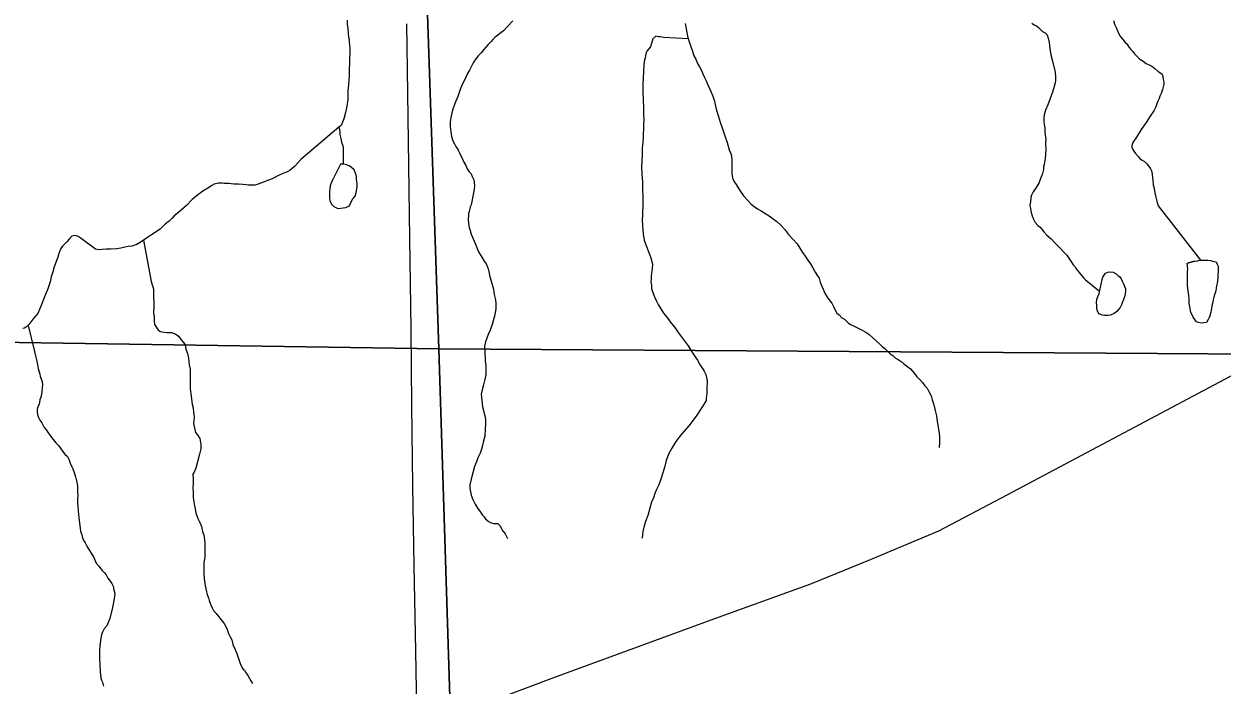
# Model space of a CAD drawing. Extents: x 2010165 to 2382125, y 1060529 to 1407316.
# Drawn here: x 2179406 to 2185920, y 1214628 to 1218222 of the extents above; entities that cross this region are included whole.
import ezdxf

# ---------------------------------------------------------------- set-up
doc = ezdxf.new("R2010")
doc.units = 0
for name, color, linetype in [('GM_X_City_Street', 7, 'Continuous'), ('GM_X_Minor_Lake', 7, 'Continuous'), ('GM_X_Minor_River', 7, 'Continuous'), ('GM_X_Section', 7, 'Continuous'), ('GM_X_State_Route', 7, 'Continuous')]:
    doc.layers.add(name, color=color, linetype=linetype)

msp = doc.modelspace()

# ---------------------------------------------------------------- linework, layer by layer
at = {"layer": 'GM_X_City_Street'}
msp.add_lwpolyline([(2178423, 1211913.8), (2179036.1, 1212505.8), (2179410.9, 1212892), (2180199.4, 1213453.7), (2180714.7, 1213808.7), (2181543, 1214385.7), (2181756.8, 1214469.5), (2182287.3, 1214668.4), (2183161.5, 1214990.5), (2183684.1, 1215177.3), (2184009.7, 1215310), (2184380.9, 1215465.7), (2184751.3, 1215661.5), (2186628.9, 1216659.1), (2186954.8, 1216831.2), (2187007.7, 1216859)], dxfattribs=at)
at = {"layer": 'GM_X_Minor_Lake'}
for points in [[(2181087.2, 1217379.8), (2181085.7, 1217377.2), (2181080, 1217365.1), (2181074.3, 1217352.9), (2181070.5, 1217342.7), (2181069, 1217324.6), (2181067.5, 1217308.5), (2181067.9, 1217292.4), (2181066.3, 1217276.3), (2181068.7, 1217262.3), (2181077.3, 1217242.5), (2181089.7, 1217228.8), (2181112, 1217219.3), (2181128, 1217219.7), (2181142, 1217222.1), (2181156, 1217224.5), (2181175.8, 1217233.1), (2181183.3, 1217251.3), (2181194.8, 1217271.7), (2181206.4, 1217286.1), (2181211.9, 1217306.3), (2181215.4, 1217326.4), (2181217, 1217338.5), (2181216.7, 1217350.6), (2181213.9, 1217380.6), (2181213.6, 1217390.7), (2181211.4, 1217400.6), (2181209.1, 1217410.6), (2181200.6, 1217428.5), (2181186.2, 1217442.1), (2181173.9, 1217449.8), (2181159.8, 1217455.5), (2181145.6, 1217459.1), (2181133.6, 1217458.8), (2181127.6, 1217458.7)], [(2181127.6, 1217458.7), (2181086.9, 1217379.4)], [(2185730.2, 1216921.2), (2185772, 1216932.4), (2185738.2, 1216923.4), (2185772, 1216932.4), (2185788, 1216934.8), (2185799.9, 1216937.1), (2185816, 1216937.5), (2185828, 1216937.9), (2185844, 1216938.3), (2185858.1, 1216936.6), (2185876.3, 1216931.1), (2185888.4, 1216929.4), (2185894.8, 1216915.5), (2185899.1, 1216905.6), (2185899.3, 1216895.6), (2185899.8, 1216877.5), (2185898.3, 1216857.4), (2185896.8, 1216839.3), (2185893.5, 1216813.1), (2185889.9, 1216798.9), (2185888.3, 1216784.8), (2185886.7, 1216770.7), (2185882.9, 1216760.6), (2185879.2, 1216748.5), (2185875.5, 1216736.3), (2185871.9, 1216722.2), (2185868.4, 1216702), (2185864.8, 1216689.8), (2185863.1, 1216675.8), (2185861.4, 1216665.7), (2185859.7, 1216655.6), (2185854.2, 1216635.4), (2185850.5, 1216625.2), (2185844.7, 1216615), (2185835.1, 1216598.7), (2185807.1, 1216596), (2185791, 1216599.6), (2185780.9, 1216603.3), (2185772.5, 1216615.1), (2185764.2, 1216627), (2185757.8, 1216640.8), (2185751.5, 1216652.7), (2185749.2, 1216662.7), (2185746.9, 1216674.7), (2185744.5, 1216686.7), (2185742.1, 1216702.7), (2185741.7, 1216716.7), (2185741.3, 1216730.8), (2185739, 1216744.8), (2185738.6, 1216758.8), (2185733.5, 1216798.4)], [(2185733.5, 1216798.4), (2185733.2, 1216808.9), (2185732.8, 1216824.9), (2185732.5, 1216834.9), (2185732.2, 1216845), (2185732, 1216855), (2185731.7, 1216865), (2185733.4, 1216875.1), (2185735.1, 1216889.2), (2185730.2, 1216921.2)], [(2185269.2, 1216833.3), (2185273, 1216844.9), (2185286.5, 1216867.4), (2185304.3, 1216873.9), (2185328.4, 1216872.5), (2185344.7, 1216862.9), (2185355, 1216853.1), (2185365.2, 1216847.4), (2185371.6, 1216835.5), (2185377.9, 1216823.6), (2185384.3, 1216809.7), (2185388.6, 1216799.8), (2185395, 1216781.9), (2185395.4, 1216767.8), (2185393.8, 1216755.8), (2185392.1, 1216743.6), (2185386.4, 1216729.5), (2185382.7, 1216719.3), (2185377.1, 1216705.1), (2185373.3, 1216695), (2185365.7, 1216680.7), (2185356, 1216668.4), (2185348.3, 1216658.2), (2185334.5, 1216647.8), (2185314.7, 1216639.2), (2185298.7, 1216636.8), (2185280.7, 1216636.3), (2185270.6, 1216638.1), (2185260.5, 1216641.8), (2185250.3, 1216645.6), (2185241.8, 1216665.4), (2185239.4, 1216679.4), (2185239.1, 1216689.4), (2185238.6, 1216709.5), (2185240.2, 1216723.6), (2185245.8, 1216739.8), (2185251.4, 1216756), (2185269.2, 1216833.3)]]:
    msp.add_lwpolyline(points, dxfattribs=at)
at = {"layer": 'GM_X_Minor_River'}
for points in [[(2181162.6, 1218242.7), (2181163.2, 1218220.6), (2181165.9, 1218194.6), (2181168.5, 1218172.6), (2181171.1, 1218150.5), (2181173.5, 1218136.5), (2181173.8, 1218122.5), (2181176.2, 1218108.5), (2181176.7, 1218090.4), (2181177.4, 1218064.3), (2181176.2, 1218034.2), (2181175, 1218006.1), (2181173.8, 1217975.9), (2181174.8, 1217939.8), (2181170.1, 1217891.5), (2181166.9, 1217859.3), (2181167.4, 1217841.2), (2181166.2, 1217811.1), (2181161.2, 1217774.8), (2181154.1, 1217740.5), (2181145, 1217706.1), (2181129.9, 1217669.6), (2181118.1, 1217661.2), (2181120.5, 1217647.2), (2181122.9, 1217633.2), (2181123.2, 1217621.2), (2181127.8, 1217599.2), (2181132.3, 1217579.3), (2181138.9, 1217559.4), (2181141.2, 1217549.4), (2181141.2, 1217459)], [(2182063.1, 1218238.2), (2182035.8, 1218207.4), (2182012.4, 1218184.7), (2181990.8, 1218168.1), (2181975.1, 1218155.6), (2181965.3, 1218147.3), (2181955.5, 1218137), (2181945.8, 1218126.7), (2181930.2, 1218110.3), (2181906.8, 1218083.6), (2181891.3, 1218065.1), (2181875.7, 1218048.6), (2181862.1, 1218032.2), (2181848.7, 1218009.7), (2181837.2, 1217989.3), (2181827.7, 1217971), (2181816.2, 1217948.6), (2181804.8, 1217924.2), (2181789.6, 1217895.7), (2181778.4, 1217865.3), (2181765.4, 1217826.8), (2181748.3, 1217790.2), (2181735.2, 1217753.8), (2181728.1, 1217721.4), (2181722.9, 1217691.2), (2181723.6, 1217665.1), (2181726.4, 1217635.1), (2181731.1, 1217609.1), (2181737.7, 1217587.2), (2181746.2, 1217569.3), (2181754.6, 1217555.5), (2181760.9, 1217545.6), (2181767.2, 1217535.7), (2181773.6, 1217521.8), (2181777.9, 1217511.9), (2181784.2, 1217500), (2181790.6, 1217486.1), (2181797, 1217470.3), (2181807.5, 1217452.5)], [(2183001.9, 1218224.8), (2183006.7, 1218194.8), (2183013.8, 1218154.8), (2183022.7, 1218124.9), (2183031.4, 1218099.1), (2183040.1, 1218073.2), (2183048.8, 1218049.3), (2183059.3, 1218029.5), (2183067.9, 1218007.7), (2183078.5, 1217987.9), (2183089.1, 1217968.1), (2183097.6, 1217950.2), (2183106.1, 1217930.4), (2183114.6, 1217912.5), (2183125.2, 1217890.7), (2183133.8, 1217870.9), (2183142.4, 1217851), (2183151, 1217829.1), (2183159.7, 1217801.3), (2183168.7, 1217765.4), (2183179.9, 1217723.5), (2183190.9, 1217687.6), (2183203.9, 1217651.8), (2183216.9, 1217614), (2183229.9, 1217578.2), (2183241, 1217538.4), (2183251.7, 1217512.6), (2183254.5, 1217484.5), (2183255.3, 1217454.4), (2183254, 1217428.3), (2183254.6, 1217408.2), (2183259.2, 1217386.2)], [(2184886.9, 1218226.2), (2184899.2, 1218216.5), (2184911.4, 1218210.8), (2184921.6, 1218203), (2184931.9, 1218193.3), (2184944.2, 1218181.5), (2184958.5, 1218173.9), (2184968.8, 1218162.1), (2184975.3, 1218144.2), (2184980, 1218120.2), (2184984.8, 1218088.2), (2184989.8, 1218054.2), (2184996.5, 1218026.3), (2185012.3, 1217960.5), (2185015.1, 1217932.4), (2185015.6, 1217914.4), (2185013.9, 1217902.3), (2185008.4, 1217882.1), (2184999.2, 1217851.7), (2184986.1, 1217817.2), (2184973, 1217782.7), (2184959.8, 1217752.3), (2184952.4, 1217728), (2184950.9, 1217711.9), (2184951.4, 1217693.8), (2184953.8, 1217675.8), (2184956.3, 1217657.8), (2184956.9, 1217637.7), (2184959.4, 1217617.7), (2184962, 1217597.7), (2184960.6, 1217573.6), (2184961.6, 1217537.5), (2184958.8, 1217491.2), (2184953.7, 1217456.9), (2184950, 1217446.8), (2184950.4, 1217430.8), (2184945, 1217408.5), (2184939.4, 1217394.3), (2184933.7, 1217382.1), (2184926.3, 1217359.8), (2184908.9, 1217333.3), (2184893.6, 1217308.8), (2184884, 1217290.5), (2184880.3, 1217278.3), (2184879, 1217254.2), (2184875.4, 1217238.1), (2184878, 1217216), (2184882.6, 1217196.1), (2184887.1, 1217178.1), (2184895.6, 1217160.3), (2184904.1, 1217142.4), (2184918.5, 1217126.7), (2184930.8, 1217117), (2184939.1, 1217107.2), (2184951.6, 1217091.5), (2184968.1, 1217073.8), (2184990.7, 1217054.3), (2185013.4, 1217030.8), (2185040.2, 1217003.4), (2185058.7, 1216983.8), (2185077.3, 1216964.3), (2185102.4, 1216926.8), (2185110.8, 1216912.9), (2185119.1, 1216903.1), (2185127.4, 1216891.3), (2185135.7, 1216879.5), (2185150.3, 1216861.8), (2185158.5, 1216852), (2185168.9, 1216840.2), (2185177.2, 1216830.4), (2185254.6, 1216769.9)], [(2185329.7, 1218239.9), (2185336.2, 1218220), (2185344.7, 1218202.1), (2185353.3, 1218180.3), (2185364, 1218156.4), (2185380.6, 1218136.8), (2185393, 1218121.1), (2185403.3, 1218113.3), (2185415.8, 1218093.6), (2185424.1, 1218083.7), (2185434.5, 1218072), (2185444.8, 1218060.2), (2185459.3, 1218044.5), (2185473.7, 1218030.8), (2185492, 1218019.3), (2185508.4, 1218007.6), (2185524.6, 1218000.1), (2185538.9, 1217992.4), (2185555.3, 1217978.8), (2185571.7, 1217965.1), (2185581.9, 1217957.4), (2185594.2, 1217949.7), (2185598.6, 1217935.7), (2185601, 1217919.7), (2185603.4, 1217905.8), (2185603.7, 1217893.7), (2185596.4, 1217865.4), (2185589, 1217843.1), (2185581.4, 1217828.9), (2185577.7, 1217816.7), (2185572.1, 1217802.5), (2185568.3, 1217792.4), (2185560.9, 1217772.1), (2185549.4, 1217749.7), (2185530.2, 1217721.1), (2185507, 1217686.4), (2185480, 1217647.5), (2185455, 1217606.7), (2185435.7, 1217578.1), (2185430.2, 1217561.9), (2185430.4, 1217551.8), (2185434.8, 1217539.9), (2185441.1, 1217530), (2185449.4, 1217518.2), (2185463.9, 1217500.5), (2185474.2, 1217490.7), (2185486.5, 1217481), (2185498.7, 1217473.3), (2185511.1, 1217461.6), (2185519.4, 1217451.8), (2185531.9, 1217434), (2185538.3, 1217420.1), (2185540.8, 1217400.1), (2185543.6, 1217372.1), (2185546.2, 1217348.1), (2185550.8, 1217328.1), (2185555.4, 1217304.1), (2185560.1, 1217280.2), (2185566.7, 1217258.2), (2185573.4, 1217232.3), (2185802.6, 1216937.2)], [(2183017.8, 1218141.6), (2182883.7, 1218147.4), (2182867.6, 1218151), (2182855.5, 1218152.7), (2182841.4, 1218156.3), (2182825.7, 1218141.8), (2182812.9, 1218097.3), (2182793.4, 1218074.7), (2182787.8, 1218058.5), (2182784.4, 1218038.4), (2182778.9, 1218018.1), (2182775.4, 1217998), (2182770.2, 1217895.4), (2182771.3, 1217853.3), (2182772.6, 1217807.1), (2182773.6, 1217769), (2182774.6, 1217732.9), (2182775.4, 1217700.8), (2182774.2, 1217672.7), (2182774.9, 1217646.6), (2182773.4, 1217628.5), (2182772, 1217606.3), (2182770.7, 1217578.2), (2182767.5, 1217548), (2182766.4, 1217513.8), (2182765.5, 1217475.7), (2182764.3, 1217445.5), (2182765.3, 1217405.4), (2182768.5, 1217363.3), (2182769.6, 1217323.2), (2182770.7, 1217281), (2182771.6, 1217248.9), (2182770.2, 1217226.8), (2182768.7, 1217204.7), (2182769.4, 1217180.6), (2182768, 1217156.5), (2182768.9, 1217124.4), (2182772.1, 1217080.3), (2182779, 1217046.3), (2182790, 1217012.5), (2182802.9, 1216978.7), (2182813.7, 1216950.9), (2182820.2, 1216931), (2182822.7, 1216915), (2182821.2, 1216894.8), (2182819.7, 1216876.7), (2182818, 1216864.6), (2182816.4, 1216850.5), (2182816.8, 1216834.5), (2182815.2, 1216820.4), (2182817.7, 1216802.4), (2182818.2, 1216784.3), (2182824.8, 1216762.4), (2182833.5, 1216738.6), (2182844, 1216718.8), (2182854.6, 1216696.9), (2182869.3, 1216673.2), (2182884, 1216649.5), (2182902.7, 1216625.9), (2182919.4, 1216602.3), (2182944.3, 1216570.8), (2182963, 1216545.2), (2183017.1, 1216472.3), (2183033.9, 1216444.6), (2183052.7, 1216417), (2183067.4, 1216393.3), (2183082.1, 1216367.6), (2183094.7, 1216347.9), (2183105.1, 1216334.1), (2183113.6, 1216316.2), (2183120.4, 1216284.3), (2183119.7, 1216236.1), (2183118.4, 1216211.9), (2183115, 1216189.8), (2183115.3, 1216175.7), (2183096.2, 1216143.1), (2183061.5, 1216090), (2183020.8, 1216036.7), (2182981.9, 1215991.5), (2182950.9, 1215952.6), (2182927.8, 1215915.8), (2182910.7, 1215883.2), (2182897.6, 1215848.8), (2182888.6, 1215810.4), (2182877.5, 1215775.9), (2182868.2, 1215747.6), (2182857, 1215717.2), (2182845.7, 1215690.8), (2182836.3, 1215668.4), (2182828.8, 1215646.2), (2182817.5, 1215621.8), (2182808.3, 1215589.4), (2182797.4, 1215548.9), (2182786.2, 1215516.5), (2182778.8, 1215494.3), (2182771.6, 1215461.9), (2182766.5, 1215427.7), (2182765.9, 1215425.5)], [(2181118.1, 1217661.2), (2180910.3, 1217485.1), (2180879.2, 1217448.1), (2180851.7, 1217425.3), (2180833.9, 1217416.8), (2180814.1, 1217408.2), (2180786.4, 1217395.5), (2180754.7, 1217380.6), (2180673.3, 1217348.3), (2180661.4, 1217346), (2180651.4, 1217345.8), (2180639.3, 1217345.4), (2180625.3, 1217345.1), (2180613.2, 1217346.8), (2180595.1, 1217348.3), (2180573, 1217351.7), (2180546.9, 1217351), (2180532.9, 1217352.7), (2180520.8, 1217354.4), (2180508.8, 1217354), (2180494.7, 1217353.7), (2180484.7, 1217355.4), (2180462.6, 1217356.8), (2180440.7, 1217350.2), (2180426.8, 1217343.8), (2180409.1, 1217331.3), (2180377.5, 1217312.4), (2180350, 1217291.6), (2180320.6, 1217266.8), (2180289.3, 1217235.8), (2180260, 1217208.9), (2180238.4, 1217192.3), (2180222.7, 1217177.9), (2180211, 1217165.5), (2180195.4, 1217149), (2180175.8, 1217134.4), (2180146.5, 1217105.6), (2180099.1, 1217076.2), (2180065.7, 1217053.2), (2180038.1, 1217034.5), (2180016.4, 1217021.8), (2180002.5, 1217017.5), (2179992.6, 1217013.2), (2179972.5, 1217012.6), (2179954.6, 1217008.2), (2179932.7, 1217003.6), (2179910.7, 1216999), (2179878.7, 1216998.1), (2179852.6, 1216997.4), (2179830.6, 1216994.9), (2179812.6, 1216994.4), (2179794.4, 1216997.9), (2179780.1, 1217007.6), (2179739.2, 1217038.6), (2179724.8, 1217050.3), (2179710.6, 1217060), (2179700.4, 1217065.7), (2179690.2, 1217069.5), (2179680.2, 1217071.2), (2179666.2, 1217068.8), (2179650.6, 1217052.4), (2179639, 1217038), (2179625.3, 1217025.6), (2179615.6, 1217013.3), (2179605.9, 1217001), (2179600.2, 1216988.8), (2179594.5, 1216974.6), (2179589.1, 1216954.4), (2179570.4, 1216901.7), (2179563.2, 1216873.4), (2179553.9, 1216847), (2179548.6, 1216820.8), (2179535.6, 1216782.3), (2179516.7, 1216737.6), (2179499.9, 1216691), (2179481, 1216648.3), (2179455.7, 1216619.6), (2179434.5, 1216588.9), (2179418.8, 1216574.4), (2179409, 1216568.1), (2179399, 1216565.9)], [(2181807.5, 1217452.5), (2181816, 1217434.6), (2181826.5, 1217418.8), (2181836.8, 1217407.1), (2181843.2, 1217393.2), (2181851.7, 1217375.3), (2181854.1, 1217361.3), (2181854.7, 1217339.3), (2181851.4, 1217313.1), (2181837.4, 1217238.4), (2181831.6, 1217228.2), (2181830, 1217216.1), (2181826.3, 1217202), (2181822.6, 1217191.8), (2181822.9, 1217181.8), (2181821.5, 1217159.7), (2181822.1, 1217135.6), (2181826.7, 1217115.6), (2181831.1, 1217099.7), (2181837.6, 1217079.8), (2181848.4, 1217054), (2181861.2, 1217024.2), (2181876.4, 1216982.4), (2181895.2, 1216954.8), (2181907.8, 1216933.1), (2181918.2, 1216917.3), (2181924.6, 1216905.4), (2181929, 1216891.4), (2181933.4, 1216875.5), (2181937.9, 1216855.5), (2181944.7, 1216829.6), (2181951.3, 1216805.7), (2181958, 1216779.8), (2181962.8, 1216751.8), (2181969.6, 1216721.8), (2181972.2, 1216701.8), (2181970.9, 1216673.7), (2181964, 1216633.3), (2181951.2, 1216588.8), (2181940, 1216556.4), (2181930.6, 1216534.1), (2181923.1, 1216513.8), (2181915.6, 1216493.5), (2181912, 1216479.4), (2181910.3, 1216467.3), (2181910.9, 1216447.2), (2181911.4, 1216427.2), (2181913.9, 1216409.2), (2181914.4, 1216389.1), (2181917.1, 1216365.1), (2181917.5, 1216351), (2181917.8, 1216337), (2181916.4, 1216316.9), (2181911.1, 1216288.6), (2181903.9, 1216260.3), (2181896.6, 1216232), (2181891.2, 1216209.8), (2181899.1, 1216139.7), (2181903.6, 1216119.8), (2181908.1, 1216103.8), (2181912.6, 1216085.9), (2181915, 1216069.9), (2181915.4, 1216055.8), (2181915.7, 1216043.8), (2181914.3, 1216021.6), (2181911.4, 1215981.4), (2181904.1, 1215955.1), (2181898.7, 1215930.9), (2181893.2, 1215910.7), (2181885.8, 1215888.4), (2181874.4, 1215864), (2181867, 1215841.7), (2181855.7, 1215815.3), (2181846.6, 1215780.9), (2181837.5, 1215746.6), (2181830.3, 1215716.2), (2181830.9, 1215696.2), (2181833.3, 1215678.2), (2181837.8, 1215660.2), (2181846.5, 1215636.4), (2181859.2, 1215610.6), (2181873.9, 1215586.9), (2181888.5, 1215567.2), (2181898.9, 1215551.4), (2181907.2, 1215541.6), (2181915.5, 1215531.8), (2181927.8, 1215520.1), (2181927.9, 1215518.1), (2181942.1, 1215512.4), (2181958.3, 1215506.8), (2181982.4, 1215505.4), (2181994.7, 1215493.7), (2182005.4, 1215469.9), (2182022, 1215450.2), (2182034.7, 1215424.5)], [(2183259.2, 1217386.2), (2183265.7, 1217366.3), (2183278.2, 1217348.6), (2183288.7, 1217330.8), (2183301.3, 1217311.1), (2183318, 1217287.4), (2183342.8, 1217259.9), (2183359.3, 1217242.3), (2183375.7, 1217228.7), (2183394.1, 1217217.1), (2183414.4, 1217205.6), (2183434.8, 1217194.1), (2183457.3, 1217178.6), (2183479.7, 1217163.1), (2183500.2, 1217147.6), (2183520.8, 1217128.1), (2183541.4, 1217106.6), (2183562.3, 1217077), (2183609.8, 1217026), (2183624.5, 1217002.3), (2183639.1, 1216978.6), (2183653.7, 1216958.9), (2183668.3, 1216937.2), (2183682.9, 1216917.5), (2183695.5, 1216895.8), (2183708.2, 1216872), (2183720.7, 1216852.3), (2183729.1, 1216840.4), (2183735.7, 1216818.5), (2183742.2, 1216800.6), (2183750.7, 1216780.8), (2183761.4, 1216758.9), (2183774, 1216737.2), (2183788.5, 1216717.5), (2183798.9, 1216703.7), (2183807.4, 1216685.9), (2183816, 1216666), (2183826.5, 1216650.2), (2183838.7, 1216640.5), (2183853.2, 1216624.8), (2183867.5, 1216617.2), (2183877.8, 1216605.4), (2183888, 1216597.6), (2183900.3, 1216587.9), (2183916.6, 1216580.3), (2183934.9, 1216570.8), (2183963.3, 1216557.5), (2183983.7, 1216545.9), (2184002, 1216534.4), (2184020.6, 1216516.8), (2184041.1, 1216497.3), (2184059.6, 1216481.7), (2184072, 1216468), (2184086.3, 1216458.3), (2184098.7, 1216444.6), (2184113.1, 1216430.9), (2184129.5, 1216419.3), (2184143.9, 1216405.6), (2184160.1, 1216398), (2184170.4, 1216390.2), (2184180.6, 1216382.5), (2184190.8, 1216374.7), (2184225.7, 1216347.5), (2184238.1, 1216333.8), (2184248.4, 1216322), (2184260.9, 1216304.3), (2184277.4, 1216288.6), (2184291.8, 1216273), (2184304.3, 1216255.2), (2184316.7, 1216241.5), (2184329.5, 1216215.7), (2184337.9, 1216199.9), (2184344.5, 1216178), (2184353.2, 1216152.1), (2184360.1, 1216120.2), (2184366.9, 1216092.2), (2184371.8, 1216060.2), (2184376.6, 1216030.2), (2184381.2, 1216008.3), (2184383.9, 1215980.2), (2184384.6, 1215958.2), (2184384.9, 1215944.1), (2184381.5, 1215921.9), (2184380.8, 1215918)], [(2180055, 1217046), (2180098, 1216821.2), (2180104.7, 1216797.3), (2180109.1, 1216781.3), (2180109.7, 1216759.2), (2180110.4, 1216733.2), (2180110.9, 1216713.1), (2180111.7, 1216685), (2180110.6, 1216650.8), (2180113.3, 1216626.8), (2180113.7, 1216610.8), (2180116.3, 1216588.8), (2180122.6, 1216576.9), (2180133.1, 1216561.1), (2180145.4, 1216549.4), (2180167.6, 1216545.9), (2180181.7, 1216544.3), (2180195.7, 1216544.7), (2180207.7, 1216545), (2180221.9, 1216539.3), (2180236.2, 1216531.7), (2180248.4, 1216522), (2180261, 1216504.2), (2180273.4, 1216490.5), (2180281.8, 1216476.6), (2180286.4, 1216454.7), (2180295, 1216430.8), (2180299.7, 1216404.8), (2180304.7, 1216368.8), (2180309.4, 1216344.9), (2180310.1, 1216316.8), (2180309.3, 1216274.6), (2180310.2, 1216240.5), (2180313, 1216210.4), (2180320.5, 1216154.4), (2180325.1, 1216134.4), (2180327.7, 1216110.4), (2180330.4, 1216086.4), (2180329, 1216064.3), (2180327.3, 1216050.2), (2180338.7, 1216000.3), (2180349.1, 1215988.5), (2180355.4, 1215978.6), (2180361.6, 1215968.8), (2180364, 1215956.8), (2180366.6, 1215934.8), (2180367.2, 1215912.7), (2180360, 1215882.4), (2180350.9, 1215848), (2180339.9, 1215807.6), (2180330.5, 1215785.2), (2180324.7, 1215775), (2180325.4, 1215750.9), (2180326.1, 1215724.9), (2180324.7, 1215700.7), (2180325.4, 1215674.7), (2180326.2, 1215646.6), (2180328.8, 1215626.6), (2180331.2, 1215610.6), (2180335.6, 1215594.6), (2180340.4, 1215564.6), (2180351.3, 1215532.8), (2180362, 1215511), (2180370.6, 1215489.1), (2180377.3, 1215463.2), (2180383.8, 1215445.3), (2180386.2, 1215429.3), (2180388.9, 1215403.3), (2180389.7, 1215375.2), (2180388.3, 1215351), (2180389.1, 1215322.9), (2180385.6, 1215302.8), (2180383.9, 1215290.7), (2180384.5, 1215268.6), (2180383.4, 1215236.5), (2180386.2, 1215206.4), (2180388.9, 1215180.4), (2180391.3, 1215168.4), (2180393.7, 1215152.4), (2180398.2, 1215134.4), (2180402.6, 1215120.5), (2180409.1, 1215102.6), (2180413.5, 1215086.7), (2180420.1, 1215066.8), (2180428.6, 1215046.9), (2180437, 1215033.1), (2180451.5, 1215017.4), (2180484.7, 1214974.1), (2180495.1, 1214962.3), (2180501.4, 1214950.4), (2180510, 1214930.6), (2180518.6, 1214908.7), (2180527.1, 1214890.9), (2180535.6, 1214873), (2180542.2, 1214849.1), (2180552.9, 1214825.3), (2180563.6, 1214799.5)], [(2179427.6, 1216582.5), (2179460.3, 1216449), (2179469.2, 1216417.1), (2179476, 1216389.2), (2179483.1, 1216349.2), (2179492, 1216317.3), (2179494.2, 1216307.4), (2179505.1, 1216275.5), (2179505.6, 1216259.5), (2179504, 1216243.4), (2179502.6, 1216221.2), (2179499.2, 1216199.1), (2179491.7, 1216178.8), (2179488.4, 1216152.6), (2179478.8, 1216136.3), (2179477.1, 1216124.2), (2179477.4, 1216112.1), (2179479.8, 1216098.1), (2179484.3, 1216082.2), (2179492.7, 1216068.4), (2179503.1, 1216052.6), (2179515.8, 1216028.8), (2179528.2, 1216013.1), (2179536.6, 1215999.3), (2179557.4, 1215971.7), (2179578.2, 1215944.1), (2179594.7, 1215928.5), (2179609.3, 1215906.8), (2179628, 1215883.2), (2179642.4, 1215869.5), (2179648.8, 1215855.6), (2179657.4, 1215833.8), (2179666, 1215813.9), (2179672.2, 1215804), (2179678.8, 1215784.1), (2179685.5, 1215760.2), (2179692.1, 1215738.3), (2179696.8, 1215710.3), (2179697.5, 1215684.2), (2179698.2, 1215658.1), (2179696.7, 1215642.1), (2179697, 1215630), (2179697.4, 1215616), (2179697.8, 1215599.9), (2179700.5, 1215575.9), (2179703, 1215555.9), (2179703.5, 1215537.8), (2179708.6, 1215495.8), (2179713.5, 1215463.8), (2179720.1, 1215443.9), (2179724.6, 1215425.9), (2179733, 1215410.1), (2179739.3, 1215400.2), (2179747.8, 1215382.4), (2179785.5, 1215321.1), (2179798.4, 1215291.3), (2179814.9, 1215271.7), (2179829.5, 1215252), (2179841.9, 1215240.3), (2179852.3, 1215226.5), (2179860.8, 1215208.6), (2179875.2, 1215193), (2179883.6, 1215179.1), (2179890, 1215165.2), (2179894.6, 1215145.3), (2179899.1, 1215125.3), (2179895.9, 1215097.1), (2179887.1, 1215048.7), (2179872.7, 1214990.1), (2179855.7, 1214949.5), (2179842.1, 1214933.1), (2179830.6, 1214912.7), (2179827, 1214900.6), (2179823.4, 1214882.4), (2179820.1, 1214856.2), (2179817.1, 1214822), (2179816.4, 1214773.8), (2179817.3, 1214737.7), (2179820.3, 1214699.6), (2179823.2, 1214667.6), (2179827.6, 1214653.6), (2179831.9, 1214643.7), (2179838.5, 1214621.8)], [(2180563.6, 1214799.5), (2180572.4, 1214771.6), (2180581.1, 1214745.7), (2180591.8, 1214721.9), (2180600.1, 1214710.1), (2180602.1, 1214710.1), (2180604.2, 1214708.2), (2180610.5, 1214698.3), (2180623, 1214680.6), (2180639.8, 1214650.9), (2180648.2, 1214637.1)]]:
    msp.add_lwpolyline(points, dxfattribs=at)
at = {"layer": 'GM_X_Section'}
for points in [[(2185647.9, 1221682.3), (2186866.2, 1221693.3), (2186961.3, 1216421.1), (2181662, 1216455.1), (2181485, 1221648.7), (2182193.8, 1221655.1)], [(2178737.9, 1221615.8), (2181485, 1221648.7), (2181662, 1216455.1), (2176133.3, 1216538.6), (2176081.6, 1221585.6)], [(2181662, 1216455.1), (2181835.9, 1210948.1), (2176227.8, 1210985.9), (2176133.3, 1216538.6)], [(2186961.3, 1216421.1), (2187059.5, 1210937.2), (2181835.9, 1210948.1), (2181662, 1216455.1)]]:
    msp.add_lwpolyline(points, close=True, dxfattribs=at)
at = {"layer": 'GM_X_State_Route'}
msp.add_lwpolyline([(2181543, 1214385.7), (2181536.6, 1214814.7), (2181528.2, 1215275.8), (2181519.7, 1215710.9), (2181515.3, 1216149.9), (2181510.9, 1216566.9), (2181504.5, 1217056.1), (2181498.1, 1217453.1), (2181493.7, 1217846.1), (2181487.3, 1218223)], dxfattribs=at)

doc.saveas('drawing.dxf')
